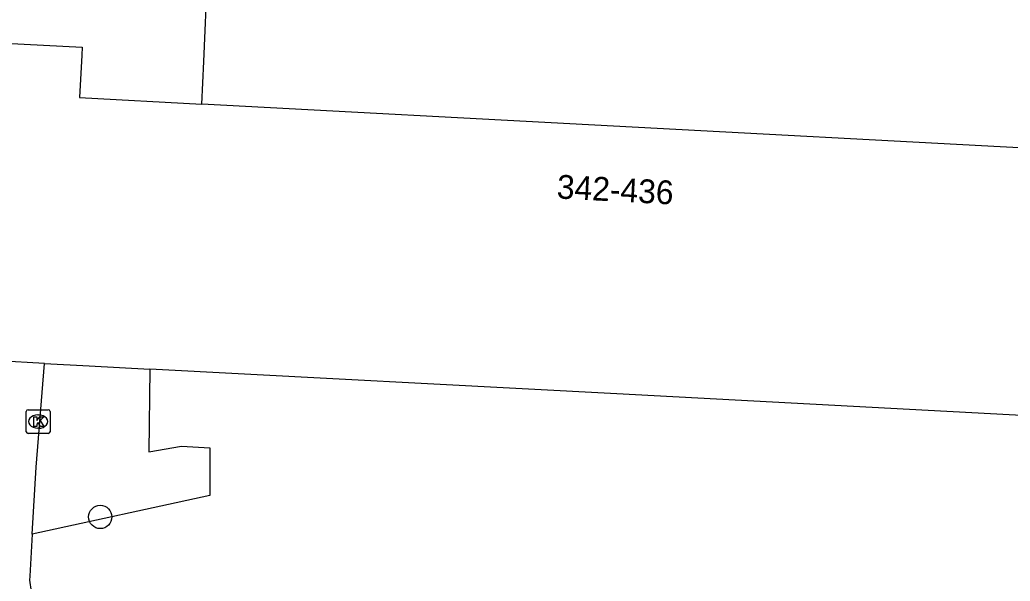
# Model space of a CAD drawing. Extents: x 162990 to 165007, y 383433 to 384336.
# Drawn here: x 164664.97 to 164706.61, y 384010.19 to 384033.79 of the extents above; entities that cross this region are included whole.
import ezdxf

# ---------------------------------------------------------------- set-up
doc = ezdxf.new("R2010")
doc.units = 0
for name, color, linetype in [('IMGEO_Boom', 7, 'Continuous'), ('IMGEO_Groenvoorziening', 7, 'Continuous'), ('IMGEO_Kolk', 7, 'Continuous'), ('IMGEO_Pand', 7, 'Continuous'), ('IMGEO_Pand_nummerreeks', 7, 'Continuous'), ('IMGEO_Voetpad_open', 7, 'Continuous')]:
    doc.layers.add(name, color=color, linetype=linetype)

msp = doc.modelspace()

# ---------------------------------------------------------------- linework, layer by layer
at = {"layer": 'IMGEO_Boom'}
msp.add_circle((164668.355, 384012.89), 0.489, dxfattribs=at)
at = {"layer": 'IMGEO_Groenvoorziening'}
msp.add_lwpolyline([(164670.445, 384019.108), (164670.391, 384015.621), (164671.766, 384015.86), (164672.958, 384015.794), (164672.962, 384013.794), (164665.499, 384012.165)], dxfattribs=at)
at = {"layer": 'IMGEO_Kolk'}
for p, q in [((164665.243, 384016.473), (164665.243, 384017.325)), ((164665.318, 384017.399), (164666.17, 384017.399)), ((164665.731, 384017.179), (164665.756, 384017.179)), ((164666.244, 384017.325), (164666.244, 384016.473)), ((164665.754, 384016.619), (164665.729, 384016.619)), ((164666.17, 384016.399), (164665.318, 384016.399))]:
    msp.add_line(p, q, dxfattribs=at)
for points in [[(164665.243, 384016.473), (164665.243, 384017.325)], [(164665.318, 384017.399), (164666.17, 384017.399)], [(164665.564, 384017.099), (164665.687, 384017.099), (164665.687, 384016.948), (164665.817, 384017.099), (164665.981, 384017.099), (164665.835, 384016.948), (164665.988, 384016.699), (164665.836, 384016.699), (164665.751, 384016.863), (164665.687, 384016.796), (164665.687, 384016.699), (164665.564, 384016.699), (164665.564, 384017.099)], [(164666.244, 384017.325), (164666.244, 384016.473)], [(164666.17, 384016.399), (164665.318, 384016.399)]]:
    msp.add_lwpolyline(points, dxfattribs=at)
for centre, start, end in [((164665.32, 384017.323), 91.552, 178.448), ((164665.32, 384017.323), 91.552, 178.448), ((164666.168, 384017.323), 1.552, 88.448), ((164666.168, 384017.323), 1.552, 88.448), ((164665.32, 384016.475), 181.552, 268.448), ((164665.32, 384016.475), 181.552, 268.448), ((164666.168, 384016.475), 271.552, 358.448), ((164666.168, 384016.475), 271.552, 358.448)]:
    msp.add_arc(centre, 0.0765, start, end, dxfattribs=at)
for centre, major_axis, ratio, start_param, end_param in [((164665.73, 384016.899), (-0.387, 0.002), 0.722429, 4.712389, 7.853982), ((164665.755, 384016.899), (-0.39, 0.002), 0.717154, 1.570796, 4.712389)]:
    msp.add_ellipse(centre, major_axis=major_axis, ratio=ratio, start_param=start_param, end_param=end_param, dxfattribs=at)
at = {"layer": 'IMGEO_Pand'}
for points in [[(164653.899, 384033.364), (164662.438, 384032.908), (164667.599, 384032.632), (164667.581, 384032.303), (164667.485, 384030.515), (164672.627, 384030.24)], [(164729.577, 384030.006), (164724.704, 384030.267), (164724.65, 384029.269), (164724.553, 384027.468), (164672.627, 384030.24)], [(164666.004, 384019.345), (164664.048, 384019.449), (164655.174, 384019.923)], [(164666.004, 384019.345), (164667.893, 384019.244), (164670.445, 384019.108)], [(164728.821, 384015.991), (164690.066, 384018.06), (164670.445, 384019.108)]]:
    msp.add_lwpolyline(points, dxfattribs=at)
at = {"layer": 'IMGEO_Voetpad_open'}
for points in [[(164672.627, 384030.24), (164672.704, 384032.041), (164672.859, 384035.642)], [(164665.499, 384012.165), (164665.663, 384014.987), (164666.004, 384019.345)], [(164665.499, 384012.165), (164665.396, 384010.403), (164665.386, 384010.229), (164665.447, 384009.761)]]:
    msp.add_lwpolyline(points, dxfattribs=at)

# ---------------------------------------------------------------- texts
at = {"layer": 'IMGEO_Pand_nummerreeks'}
msp.add_text('342-436', height=1, rotation=356.9519, dxfattribs=at).set_placement((164687.531, 384026.281))

doc.saveas('drawing.dxf')
